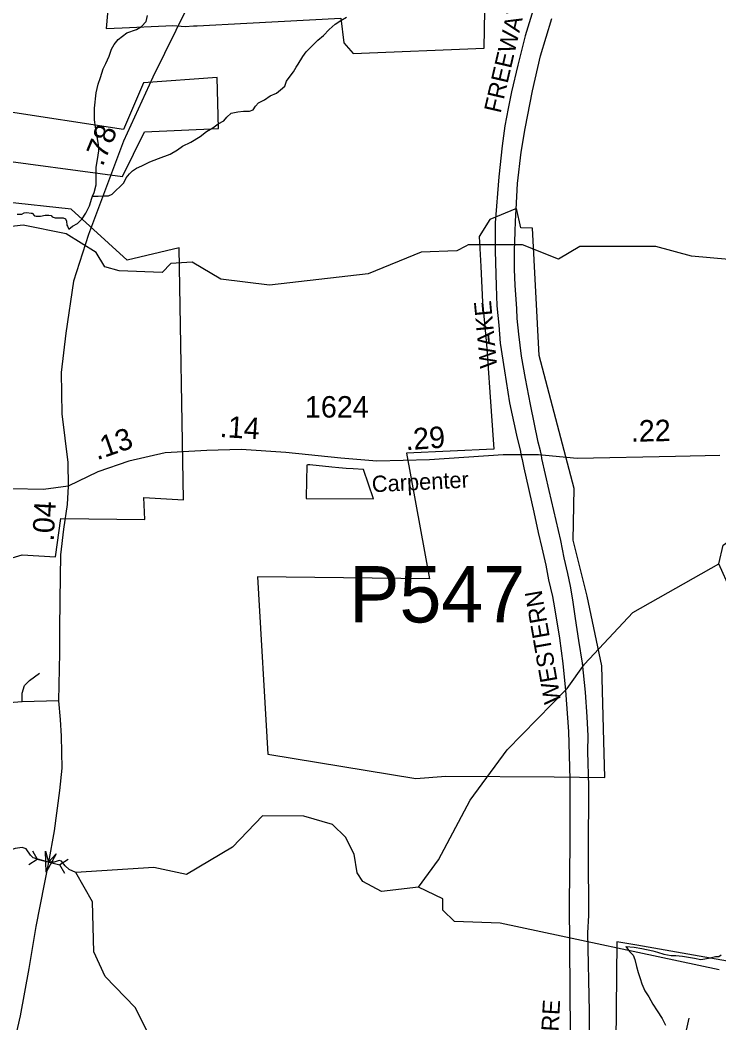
# Model space of a CAD drawing. Extents: x 2001466 to 2224147, y 644118 to 847247.
# Drawn here: x 2028679 to 2032749, y 751088 to 756930 of the extents above; entities that cross this region are included whole.
import ezdxf

# ---------------------------------------------------------------- set-up
doc = ezdxf.new("R2010")
doc.units = 0
for name, color, linetype in [('Exist Boundary Political City Limit New', 7, 'Continuous'), ('Exist Boundary Political City Limit New Hole', 7, 'Continuous'), ('Exist Hydrographic Creek Single Shore', 7, 'Continuous'), ('Exist Hydrographic Misc Water Feature', 7, 'Continuous'), ('Exist Road Non-System Type 51', 7, 'Continuous'), ('Exist Road Secondary Mileage Hundredths English Label', 7, 'Continuous'), ('Exist Road Secondary Structure Pipe Attributed CELL', 7, 'Continuous'), ('Exist Road Secondary Structure Pipe CELL', 7, 'Continuous'), ('Exist Road Secondary Structure Pipe Number Label', 7, 'Continuous'), ('Exist Road Secondary Type 51 Attributed', 7, 'Continuous'), ('Exist Road Secondary Type 51 Label', 7, 'Continuous'), ('Exist Road Secondary Type 51 Number Label', 7, 'Continuous'), ('Map Preparation Boundary City Limit Buffer Line', 7, 'Continuous'), ('Prop Road Primary Interstate Projected', 7, 'Continuous'), ('Prop Road Primary Interstate Projected Label', 7, 'Continuous')]:
    doc.layers.add(name, color=color, linetype=linetype)

msp = doc.modelspace()

# ---------------------------------------------------------------- linework, layer by layer
at = {"layer": 'Exist Boundary Political City Limit New'}
msp.add_lwpolyline([(2029225.5, 757385.7), (2029181.1, 756880.7), (2029274, 756884.8), (2029528.1, 756896.9), (2029568.5, 756898.3), (2029641.1, 756893), (2029689.2, 756895.6), (2029709.6, 756896.6), (2030000, 756911.9), (2030546.6, 756940.8), (2030564.9, 756797), (2030618.5, 756734.9), (2031380.8, 756765.9), (2031385.4, 756984.9)], dxfattribs=at)
at = {"layer": 'Exist Boundary Political City Limit New Hole'}
for points in [[(2029403.5, 756279.6), (2029833.8, 756297.8), (2029827.8, 756594.9), (2029397.5, 756564.6), (2029282.4, 756291.7), (2028573.4, 756400.8), (2028464.2, 756127.9), (2029276.2, 756018.8), (2029403.5, 756279.6)], [(2028224.9, 753675.2), (2028691.5, 753814.6), (2028885.4, 753802.5), (2028915.8, 754026.9), (2029406.5, 754020.8), (2029400.5, 754148.1), (2029630.8, 754136), (2029606.5, 755603.4), (2029303.5, 755530.7), (2028976.4, 755827.8), (2028582.5, 755870.2), (2028576.4, 755906.6), (2028527.9, 755900.6), (2028527.9, 755864.2), (2028334, 755809.6), (2028297.6, 754263.4), (2028073.5, 754269.4), (2028061.4, 753820.7), (2028224.9, 753675.2)], [(2030982.9, 752511.6), (2031157.9, 752526.3), (2031788.8, 752520.9), (2032085, 752518), (2032078.4, 752729.2), (2032066.9, 753169.1), (2031981.5, 753574.8), (2031898.9, 753899.4), (2031904.8, 754200.3), (2031701.4, 754976.4), (2031662.1, 755717.8), (2031595.9, 755720.2), (2031569.1, 755831.3), (2031413.8, 755769.1), (2031351.9, 755669.7), (2031362.2, 755494.2), (2031371.9, 755287), (2031396, 755041.2), (2031415.2, 754761.8), (2031437, 754429.9), (2030928.6, 754406.8), (2031063.5, 753674.3), (2030061.5, 753687), (2030121.4, 752653.8), (2030982.9, 752511.6)], [(2036966.9, 754780), (2036843.6, 754807.6), (2036796.5, 753582.9), (2036605.5, 753587.1), (2036478.1, 753544.7), (2036270.1, 753417.4), (2036274.4, 753667.7), (2035117.4, 753692.9), (2034987.1, 753691.6), (2033904.6, 753681.3), (2033922.9, 752461.8), (2033751.6, 752453.8), (2033395.2, 752450.7), (2033405.6, 752119), (2033333.1, 752123.6), (2033330.1, 751776.3), (2033184.6, 751793), (2033141, 751801.6), (2033104.4, 751757.6), (2032833.1, 751770.7), (2032830.9, 751442), (2032269.8, 751541), (2032155, 751561), (2032123.1, 748435)], [(2030345.6, 754143.3), (2030737.8, 754141.3), (2030679.8, 754312), (2030618.9, 754315.4), (2030577.2, 754318.4), (2030535.6, 754322), (2030494.1, 754325.9), (2030365.9, 754338.9), (2030360.2, 754339.2), (2030354.8, 754338.8), (2030349.2, 754337.4), (2030345.8, 754151.3), (2030345.6, 754143.3)]]:
    msp.add_lwpolyline(points, dxfattribs=at)
at = {"layer": 'Exist Hydrographic Creek Single Shore'}
for points in [[(2028947.3, 755684.9), (2028697.3, 755736), (2028390.2, 755700.9)], [(2031274.9, 755613.3), (2031222.2, 755586), (2031014.2, 755577.1), (2030706.2, 755452.1), (2030131.3, 755385.1), (2029847.3, 755420.4), (2029681.2, 755519), (2029556.3, 755511.7), (2029506.3, 755460.3), (2029256.3, 755468.6), (2029172.2, 755493.3), (2029122.2, 755576.4), (2028947.3, 755684.9)], [(2031363.4, 755620.7), (2031289.2, 755620.7), (2031274.9, 755613.3)], [(2033305, 755493.5), (2033263.2, 755495), (2032589.2, 755554.7), (2032380.3, 755611.5), (2031939.2, 755610.7), (2031814.1, 755537.8), (2031605.2, 755620.8), (2031363.4, 755620.7)], [(2030999.3, 751879.5), (2030783.3, 751854.5), (2030674.3, 751912.5), (2030641.2, 751962.3), (2030624.2, 752071), (2030574.2, 752170.4), (2030499.3, 752244.1), (2030332.2, 752293.4), (2030091.3, 752295.1), (2029916.2, 752111.7), (2029649.2, 751953.1), (2029458.3, 751993), (2029004.1, 751964)], [(2029004.1, 751964), (2028965.6, 751982.9), (2028942.7, 752003.1), (2028921.1, 752030.8), (2028907, 752034.8), (2028877.3, 752024.7), (2028844.9, 752025.4), (2028755.9, 752049.7), (2028739.1, 752065.8), (2028715.5, 752103), (2028690.5, 752111), (2028650.7, 752103.6), (2028600.8, 752086.8), (2027941.3, 752027.3), (2027891.3, 752002.1), (2027725.2, 752035), (2027400.2, 752051.5), (2027233.3, 752117.3), (2027116.2, 752083.6), (2026775.2, 752143.1)], [(2029887.3, 749114.7), (2029818.2, 749410.1), (2029784.3, 749469.8), (2029751.3, 749828.2), (2029676.3, 750026.5), (2029534.2, 750177), (2029500.3, 750276.2), (2029467.3, 750943), (2029350.2, 751178.3), (2029175.3, 751359.1), (2029108.3, 751501.5), (2029100.3, 751793.7), (2029004.1, 751964)], [(2032749.2, 751397.6), (2031474.2, 751669.7), (2031208.2, 751678.4), (2031141.2, 751745.4), (2031141.2, 751811.1), (2030999.3, 751879.5)]]:
    msp.add_lwpolyline(points, dxfattribs=at)
at = {"layer": 'Exist Hydrographic Misc Water Feature'}
for points in [[(2029100.5, 755903.2), (2029109.9, 755925.2), (2029121.8, 755970.9), (2029121.4, 756023.4), (2029123, 756073.4), (2029130.8, 756117.6), (2029138.6, 756167.4), (2029136.2, 756203.5), (2029127.7, 756251.3), (2029117.7, 756305.7), (2029113.2, 756349.2), (2029112.8, 756417.3), (2029122.2, 756505.7), (2029133.7, 756555.6), (2029147.4, 756595.4), (2029163.4, 756646), (2029179, 756677.7), (2029198.7, 756719.9), (2029212.4, 756759.8), (2029226.2, 756786.6), (2029250, 756816.5), (2029275.8, 756836.4), (2029301.8, 756854.8), (2029357.8, 756875), (2029385.7, 756891.6), (2029413.4, 756921.4), (2029421.2, 756957.4)], [(2029100.5, 755903.2), (2029134.3, 755905), (2029168.1, 755905.2), (2029194.2, 755905.4), (2029216.1, 755915.7), (2029283.6, 755982.4), (2029297.5, 756010.8), (2029317.4, 756035), (2029333.2, 756051.1), (2029357.2, 756067), (2029389, 756081.1), (2029434.9, 756103.1), (2029484.5, 756124.2), (2029552.6, 756148.3), (2029596.5, 756174.5), (2029626, 756195.2), (2029674, 756218.8), (2029727.7, 756251.4), (2029765.7, 756280.1), (2029801.6, 756302.4), (2029833.5, 756324.7), (2029865.3, 756342.9), (2029883.2, 756364.7), (2029909, 756387.1), (2029946.9, 756395.4), (2029981, 756399.6), (2030015, 756399.7), (2030037, 756407.5), (2030050.7, 756427.7), (2030068.5, 756447.8), (2030102.6, 756466), (2030136.4, 756488.2), (2030172.3, 756504.8), (2030196.3, 756523.1), (2030220.1, 756544.8), (2030231.5, 756573.2), (2030245.7, 756595.1), (2030271.3, 756627.4), (2030287.3, 756655.8), (2030299, 756673.6), (2030324.8, 756718.2), (2030344.5, 756745.7), (2030378.4, 756778.6), (2030412.2, 756812.4), (2030445.8, 756840.4), (2030479.9, 756875), (2030513.5, 756905.5), (2030547.3, 756927.8), (2030579.1, 756947.6)], [(2028963.5, 755711.7), (2028985.4, 755728.4), (2029013.5, 755744.3), (2029041.2, 755772.4), (2029063, 755804.8), (2029082.6, 755848.7), (2029096.2, 755892.7), (2029100.5, 755903.2)], [(2028662.9, 755799.8), (2028688.9, 755798.5), (2028702.7, 755806.4), (2028718.9, 755808.5), (2028744.7, 755804.8), (2028748.8, 755804.7), (2028763, 755790.4), (2028772.8, 755786.9), (2028799.1, 755787.2), (2028825.1, 755793.2), (2028847, 755793.6), (2028861, 755791.7), (2028866.9, 755783.4), (2028883.1, 755777.3), (2028906.9, 755777.6), (2028929.3, 755778), (2028943, 755772), (2028949.1, 755757.8), (2028951.4, 755735.7), (2028955.3, 755729.9), (2028963.5, 755711.7)], [(2032748.1, 753763.3), (2032773.2, 753871.1), (2033323.1, 754269.9), (2033431.2, 754254.6), (2033414.2, 754169.6), (2033190.2, 753888.7), (2033189.2, 753819.9), (2033273.3, 753719.7), (2033306.3, 753630.4), (2033098.2, 753697.1), (2032815.2, 753611), (2032748.1, 753763.3)], [(2030999.3, 751879.5), (2031116.1, 752037.9), (2031299.3, 752385.3), (2031516.2, 752679.5), (2031865.2, 753036.5), (2031965.3, 753178.9), (2032248.2, 753478.2), (2032748.1, 753763.3)], [(2032206.4, 751532.5), (2032254.2, 751529.9), (2032300.3, 751521.6), (2032364.1, 751508), (2032390.5, 751500.9), (2032428.7, 751488.6), (2032470.5, 751481.2), (2032498.6, 751481.4), (2032536.3, 751477.4), (2032606.7, 751466.1), (2032642.5, 751458), (2032666.5, 751462.4), (2032698.5, 751468.3), (2032728.7, 751475.1), (2032748.6, 751474.7), (2032762.1, 751485.1)], [(2032206.4, 751532.5), (2032228.3, 751505), (2032248.4, 751483.2), (2032258.5, 751457.6), (2032268.7, 751417.3), (2032279.2, 751381.7), (2032289.4, 751347.9), (2032299.5, 751315.7), (2032317.9, 751274.3), (2032339.9, 751240.2), (2032364.3, 751198), (2032388.7, 751158.1), (2032419, 751114.8), (2032437.3, 751075)]]:
    msp.add_lwpolyline(points, dxfattribs=at)
at = {"layer": 'Exist Road Non-System Type 51'}
for points in [[(2028692.1, 752958.4), (2028692.1, 753009.9), (2028704.1, 753052.8), (2028734.9, 753083.7), (2028791.5, 753124.8)], [(2028692.1, 752958.4), (2028640.6, 752955), (2028585.8, 752946.4), (2028494.9, 752931), (2028386.9, 752896.6)], [(2028903, 752963.6), (2028692.1, 752958.4)]]:
    msp.add_lwpolyline(points, dxfattribs=at)
at = {"layer": 'Exist Road Secondary Structure Pipe Attributed CELL'}
msp.add_lwpolyline([(2028889, 752073.1), (2028830.5, 751966.1), (2028827.7, 752088), (2028844.9, 752025.4)], close=True, dxfattribs=at)
at = {"layer": 'Exist Road Secondary Structure Pipe CELL'}
for p, q in [((2028750.9, 752091.6), (2028778.9, 752041.9)), ((2028730.8, 752011.2), (2028778.9, 752041.9)), ((2028778.9, 752041.9), (2028910.9, 752008.9)), ((2028959.1, 752039.6), (2028910.9, 752008.9)), ((2028939, 751959.1), (2028910.9, 752008.9))]:
    msp.add_line(p, q, dxfattribs=at)
at = {"layer": 'Exist Road Secondary Type 51 Attributed'}
for points in [[(2029853.3, 758154.2), (2029864.5, 758043.1), (2029890.3, 757825.7), (2029895.9, 757690.4), (2029857.3, 757471.4), (2029786.5, 757275), (2029654.5, 757006.1), (2029452.6, 756597.1), (2029282, 756223.5), (2029077.7, 755680.8), (2028990, 755408.7), (2028944.9, 755106), (2028919.2, 754877.3), (2028922.4, 754635.8), (2028957.8, 754352.4), (2028959.4, 754214.7)], [(2032753.7, 754394.2), (2032495, 754387), (2031922.2, 754375.7), (2031698.5, 754396.6), (2031491.3, 754398.2), (2031063.3, 754367.7), (2030757.2, 754360.4), (2030546.4, 754378.1), (2030226.2, 754411.9), (2029967.1, 754428), (2029766.4, 754423.2), (2029523.4, 754408.7), (2029312.6, 754360.4), (2029132.4, 754297.6), (2028959.4, 754214.7)], [(2028959.4, 754214.7), (2028816.2, 754196.2), (2028631.1, 754199.4)], [(2028959.4, 754214.7), (2028953.3, 754108.4), (2028932.4, 753963.5), (2028915.5, 753814.5), (2028911.3, 753553.7), (2028909.7, 753380.6), (2028907.9, 753243.3), (2028903, 752963.6)], [(2028903, 752963.6), (2028913.1, 752856), (2028918.8, 752757.8), (2028922.4, 752571.8), (2028909.5, 752441.4), (2028877.3, 752207.1), (2028844.9, 752025.4), (2028771.5, 751650.8), (2028729.3, 751405.2), (2028679.4, 751129), (2028634.7, 750932.6)], [(2032651.2, 747804.2), (2032608.9, 747886), (2032501, 748206.4), (2032468.1, 748349.8), (2032463.2, 748431.9), (2032479.3, 748655.7), (2032513.1, 748844.1), (2032538.5, 748969.7), (2032539.3, 749073.6), (2032546.5, 749361), (2032545.3, 749658.1), (2032535.6, 749953.6), (2032525.6, 750258.7), (2032532, 750515.5), (2032538.1, 750812.6), (2032555, 751029.2), (2032575.9, 751116.2)]]:
    msp.add_lwpolyline(points, dxfattribs=at)
at = {"layer": 'Map Preparation Boundary City Limit Buffer Line'}
for points in [[(2029225.5, 757385.7), (2029181.1, 756880.7), (2029274, 756884.8), (2029528.1, 756896.9), (2029568.5, 756898.3), (2029641.1, 756893), (2029689.2, 756895.6), (2029709.6, 756896.6), (2030000, 756911.9), (2030546.6, 756940.8), (2030564.9, 756797), (2030618.5, 756734.9), (2031380.8, 756765.9), (2031385.4, 756984.9)], [(2029403.5, 756279.6), (2029833.8, 756297.8), (2029827.8, 756594.9), (2029397.5, 756564.6), (2029282.4, 756291.7), (2028573.4, 756400.8), (2028464.2, 756127.9), (2029276.2, 756018.8), (2029403.5, 756279.6)], [(2028224.9, 753675.2), (2028691.5, 753814.6), (2028885.4, 753802.5), (2028915.8, 754026.9), (2029406.5, 754020.8), (2029400.5, 754148.1), (2029630.8, 754136), (2029606.5, 755603.4), (2029303.5, 755530.7), (2028976.4, 755827.8), (2028582.5, 755870.2), (2028576.4, 755906.6), (2028527.9, 755900.6), (2028527.9, 755864.2), (2028334, 755809.6), (2028297.6, 754263.4), (2028073.5, 754269.4), (2028061.4, 753820.7), (2028224.9, 753675.2)], [(2030982.9, 752511.6), (2031157.9, 752526.3), (2031788.8, 752520.9), (2032085, 752518), (2032078.4, 752729.2), (2032066.9, 753169.1), (2031981.5, 753574.8), (2031898.9, 753899.4), (2031904.8, 754200.3), (2031701.4, 754976.4), (2031662.1, 755717.8), (2031595.9, 755720.2), (2031569.1, 755831.3), (2031413.8, 755769.1), (2031351.9, 755669.7), (2031362.2, 755494.2), (2031371.9, 755287), (2031396, 755041.2), (2031415.2, 754761.8), (2031437, 754429.9), (2030928.6, 754406.8), (2031063.5, 753674.3), (2030061.5, 753687), (2030121.4, 752653.8), (2030982.9, 752511.6)], [(2036966.9, 754780), (2036843.6, 754807.6), (2036796.5, 753582.9), (2036605.5, 753587.1), (2036478.1, 753544.7), (2036270.1, 753417.4), (2036274.4, 753667.7), (2035117.4, 753692.9), (2034987.1, 753691.6), (2033904.6, 753681.3), (2033922.9, 752461.8), (2033751.6, 752453.8), (2033395.2, 752450.7), (2033405.6, 752119), (2033333.1, 752123.6), (2033330.1, 751776.3), (2033184.6, 751793), (2033141, 751801.6), (2033104.4, 751757.6), (2032833.1, 751770.7), (2032830.9, 751442), (2032269.8, 751541), (2032155, 751561), (2032123.1, 748435)], [(2030345.6, 754143.3), (2030737.8, 754141.3), (2030679.8, 754312), (2030618.9, 754315.4), (2030577.2, 754318.4), (2030535.6, 754322), (2030494.1, 754325.9), (2030365.9, 754338.9), (2030360.2, 754339.2), (2030354.8, 754338.8), (2030349.2, 754337.4), (2030345.8, 754151.3), (2030345.6, 754143.3)]]:
    msp.add_lwpolyline(points, dxfattribs=at)
at = {"layer": 'Prop Road Primary Interstate Projected'}
for p, q in [((2031592.5, 754416.8), (2031595.8, 754398.5)), ((2031714.6, 754395.1), (2031709.1, 754420.4)), ((2031595.8, 754398.5), (2031602.1, 754370.8)), ((2031718.1, 754375.4), (2031714.6, 754395.1))]:
    msp.add_line(p, q, dxfattribs=at)
for points in [[(2031674.6, 757015.4), (2031620.9, 756837.6), (2031577.3, 756666.5), (2031540.6, 756512.3), (2031520.6, 756414.2), (2031502.3, 756312.8), (2031485.7, 756198.1), (2031467.4, 756016.9), (2031446.3, 755748.3), (2031446.3, 755585.5), (2031451.5, 755380.9), (2031455.9, 755265.5), (2031466.7, 755152.3), (2031475.5, 755047.8), (2031499.4, 754886.7), (2031529.9, 754699.4), (2031569.4, 754512.8), (2031592.5, 754416.8)], [(2031709.1, 754420.4), (2031696.8, 754471.4), (2031650.8, 754689.8), (2031622.1, 754842.8), (2031598.2, 754971.8), (2031583.8, 755100.8), (2031574.7, 755190.7), (2031571.4, 755247.3), (2031562.4, 755385.9), (2031559.1, 755476.9), (2031559.1, 755503.1), (2031558.6, 755584.9), (2031561.6, 755695.5), (2031564.6, 755758.3), (2031567.6, 755825.5), (2031575.5, 755976.9), (2031597.7, 756161.2), (2031620.8, 756298.2), (2031662.1, 756518.6), (2031709.9, 756721.6), (2031775.6, 756938.4)], [(2031602.1, 754370.8), (2031612.6, 754321.6), (2031671.7, 754063.6), (2031696.4, 753944.9), (2031716.6, 753855.3), (2031741.2, 753754.4), (2031756.9, 753669.3), (2031779.4, 753573), (2031790.6, 753505.7), (2031819.4, 753329.1), (2031839.3, 753182.7), (2031854.9, 753025.3), (2031873.4, 752785.3), (2031880.9, 752509), (2031880.9, 752135.5), (2031877.2, 751784.5), (2031882.3, 751032.1)], [(2031990.8, 750429.7), (2031995.5, 751155.7), (2031985.2, 751613.4), (2031990.3, 751713.1), (2031988.6, 752080.4), (2031990.5, 752468), (2031986.2, 752669.6), (2031988, 752760.6), (2031980.7, 752871.7), (2031971.6, 753015.5), (2031953.4, 753183), (2031933.4, 753315.8), (2031914.1, 753444.3), (2031897.5, 753552.5), (2031883.5, 753631.4), (2031869.5, 753706.5), (2031847.8, 753798.1), (2031827.5, 753897.4), (2031761, 754189.8), (2031718.1, 754375.4)]]:
    msp.add_lwpolyline(points, dxfattribs=at)

# ---------------------------------------------------------------- texts
at = {"layer": 'Exist Road Secondary Mileage Hundredths English Label'}
for s, rotation, p in [('.78', 67.7236, (2029159.8, 756072.6)), ('.14', 356.44337, (2029839.8, 754501.7)), ('.22', 1.1272, (2032236.9, 754473.2)), ('.13', 19.21147, (2029127.2, 754365.3)), ('.29', 4.08846, (2030926.3, 754423.6)), ('.04', 86.7503, (2028874.7, 753891.8))]:
    msp.add_text(s, height=125, rotation=rotation, dxfattribs=at).set_placement(p)
at = {"layer": 'Exist Road Secondary Structure Pipe Number Label'}
msp.add_text('P547', height=328.08, dxfattribs=at).set_placement((2030595.9, 753421))
at = {"layer": 'Exist Road Secondary Type 51 Label'}
msp.add_text('Carpenter', height=95, rotation=2.83664, dxfattribs=at).set_placement((2030729.8, 754179))
at = {"layer": 'Exist Road Secondary Type 51 Number Label'}
msp.add_text('1624', height=125, dxfattribs=at).set_placement((2030337.7, 754614.4))
at = {"layer": 'Prop Road Primary Interstate Projected Label'}
for s, rotation, p in [('FREEWAY', 76.91932, (2031477.2, 756383.2)), ('    WAKE', 95.37604, (2031471.9, 754759)), ('WESTERN', 99.96749, (2031831.1, 752956.2)), ('FUTURE', 86.79301, (2031794.1, 750680.2))]:
    msp.add_text(s, height=100, rotation=rotation, dxfattribs=at).set_placement(p)

doc.saveas('drawing.dxf')
